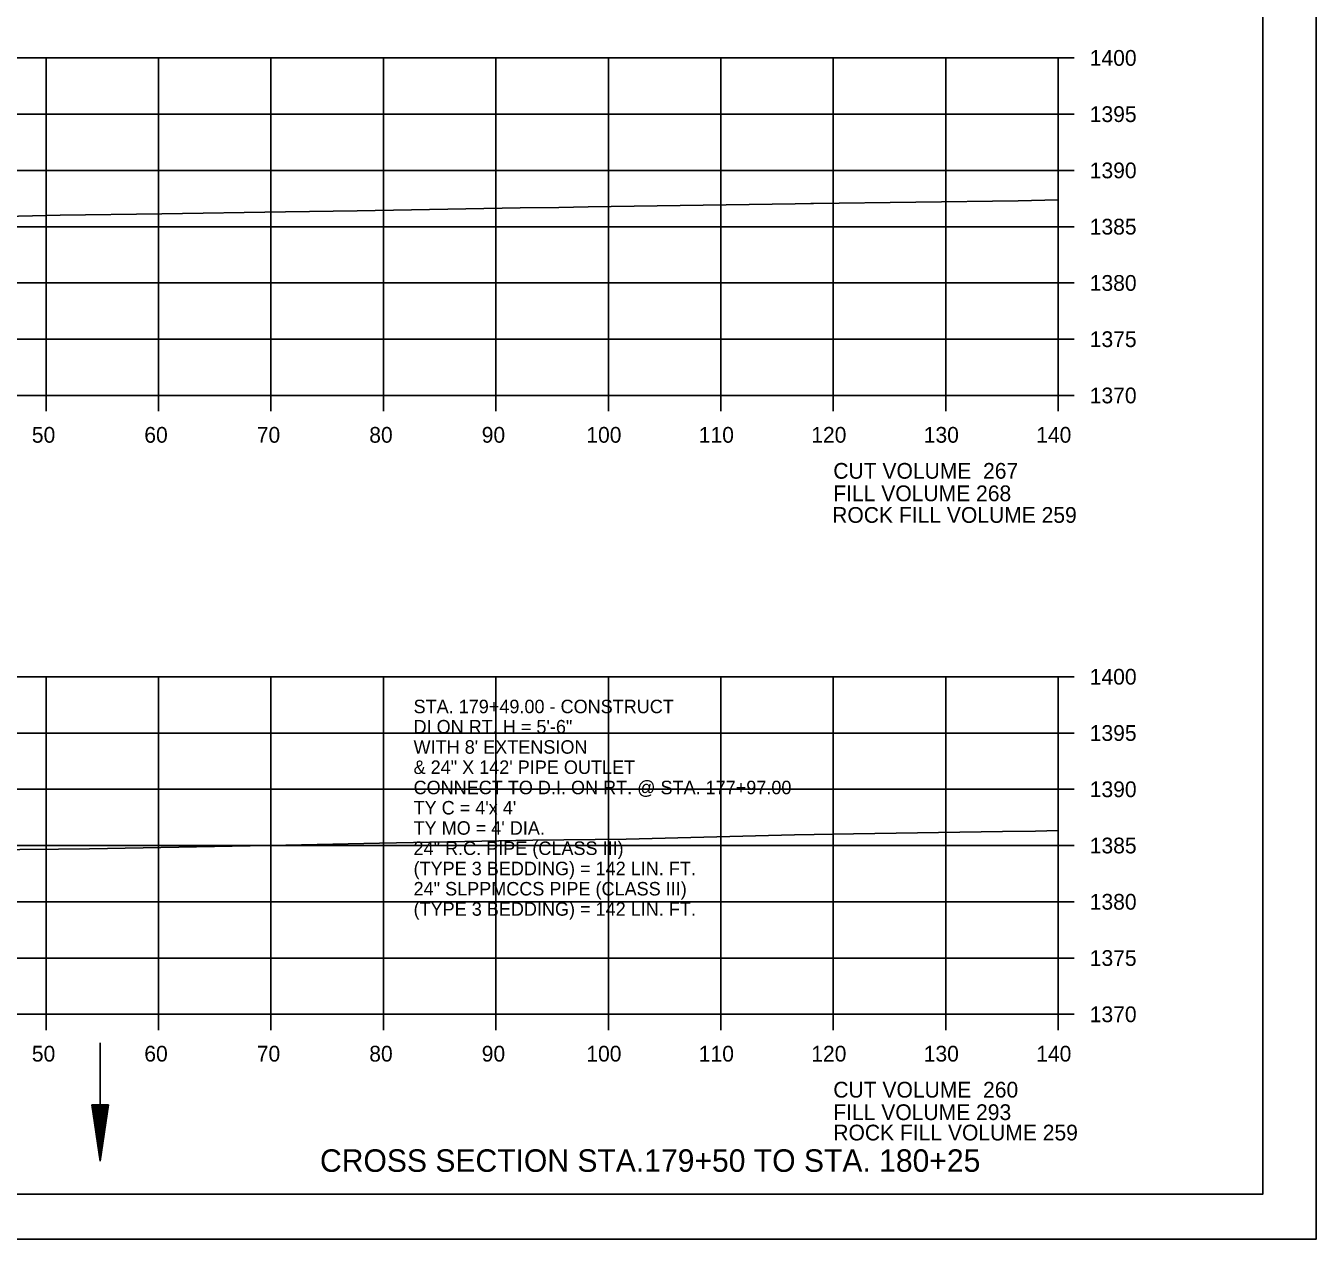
# Model space of a CAD drawing. Extents: x 1374311 to 1383814, y 384102 to 406278.
# Drawn here: x 1382688.3 to 1382803, y 397744.9 to 397852.8 of the extents above; entities that cross this region are included whole.
import ezdxf

# ---------------------------------------------------------------- set-up
doc = ezdxf.new("R2010")
doc.units = 0
for name, color, linetype in [('R_Axis', 7, 'Continuous'), ('R_Axis Annot', 7, 'Continuous'), ('R_Border', 7, 'Continuous'), ('R_Draft', 7, 'Continuous'), ('R_Exist Surface', 7, 'Continuous'), ('R_Fin Surface', 7, 'Continuous'), ('R_Grid', 7, 'Continuous'), ('R_No Plot', 7, 'Continuous'), ('R_Water', 7, 'Continuous'), ('R_Water Annot', 7, 'Continuous')]:
    doc.layers.add(name, color=color, linetype=linetype)

msp = doc.modelspace()

# ---------------------------------------------------------------- linework, layer by layer
at = {"layer": 'R_Axis'}
for p, q in [((1382780.07, 397819.9), (1382780.07, 397849.9)), ((1382781.47, 397849.9), (1382780.07, 397849.9)), ((1382781.47, 397844.9), (1382780.07, 397844.9)), ((1382781.47, 397839.9), (1382780.07, 397839.9)), ((1382781.47, 397834.9), (1382780.07, 397834.9)), ((1382781.47, 397829.9), (1382780.07, 397829.9)), ((1382781.47, 397824.9), (1382780.07, 397824.9)), ((1382500.07, 397819.9), (1382780.07, 397819.9)), ((1382690.07, 397818.5), (1382690.07, 397819.9)), ((1382700.07, 397818.5), (1382700.07, 397819.9)), ((1382710.07, 397818.5), (1382710.07, 397819.9)), ((1382720.07, 397818.5), (1382720.07, 397819.9)), ((1382730.07, 397818.5), (1382730.07, 397819.9)), ((1382740.07, 397818.5), (1382740.07, 397819.9)), ((1382750.07, 397818.5), (1382750.07, 397819.9)), ((1382760.07, 397818.5), (1382760.07, 397819.9)), ((1382770.07, 397818.5), (1382770.07, 397819.9)), ((1382780.07, 397818.5), (1382780.07, 397819.9)), ((1382781.47, 397819.9), (1382780.07, 397819.9)), ((1382780.07, 397764.9), (1382780.07, 397794.9)), ((1382781.47, 397794.9), (1382780.07, 397794.9)), ((1382781.47, 397789.9), (1382780.07, 397789.9)), ((1382781.47, 397784.9), (1382780.07, 397784.9)), ((1382781.47, 397779.9), (1382780.07, 397779.9)), ((1382781.47, 397774.9), (1382780.07, 397774.9)), ((1382781.47, 397769.9), (1382780.07, 397769.9)), ((1382500.07, 397764.9), (1382780.07, 397764.9)), ((1382690.07, 397763.5), (1382690.07, 397764.9)), ((1382700.07, 397763.5), (1382700.07, 397764.9)), ((1382710.07, 397763.5), (1382710.07, 397764.9)), ((1382720.07, 397763.5), (1382720.07, 397764.9)), ((1382730.07, 397763.5), (1382730.07, 397764.9)), ((1382740.07, 397763.5), (1382740.07, 397764.9)), ((1382750.07, 397763.5), (1382750.07, 397764.9)), ((1382760.07, 397763.5), (1382760.07, 397764.9)), ((1382770.07, 397763.5), (1382770.07, 397764.9)), ((1382780.07, 397763.5), (1382780.07, 397764.9)), ((1382781.47, 397764.9), (1382780.07, 397764.9))]:
    msp.add_line(p, q, dxfattribs=at)
at = {"layer": 'R_Border'}
for q in [(1382798.25, 397954.36), (1382482.07, 397748.9)]:
    msp.add_line((1382798.25, 397748.9), q, dxfattribs=at)
at = {"layer": 'R_Draft'}
for p, q in [((1382694.13, 397756.86), (1382694.88, 397751.86)), ((1382695.63, 397756.86), (1382694.13, 397756.86)), ((1382694.25, 397756.86), (1382694.88, 397752.69)), ((1382694.38, 397756.86), (1382694.88, 397753.55)), ((1382694.51, 397756.86), (1382694.88, 397754.38)), ((1382694.63, 397756.86), (1382694.88, 397755.23)), ((1382694.76, 397756.86), (1382694.88, 397756.07)), ((1382695.63, 397756.86), (1382694.88, 397751.86)), ((1382695.12, 397756.86), (1382694.88, 397755.23)), ((1382695.38, 397756.86), (1382694.88, 397753.55)), ((1382695.5, 397756.86), (1382694.88, 397752.69)), ((1382695.25, 397756.86), (1382694.88, 397754.38)), ((1382695, 397756.86), (1382694.88, 397756.07))]:
    msp.add_line(p, q, dxfattribs=at)
at = {"layer": 'R_Exist Surface'}
for points in [[(1382682.66, 397835.72), (1382691.34, 397835.91), (1382700.38, 397836.04), (1382711.35, 397836.22), (1382717.72, 397836.31), (1382732.22, 397836.56), (1382735.68, 397836.61), (1382738.28, 397836.65), (1382756.69, 397836.94), (1382758.08, 397836.96), (1382758.31, 397836.96), (1382776.51, 397837.21), (1382780.07, 397837.29)], [(1382680.84, 397779.48), (1382691.17, 397779.59), (1382693.95, 397779.61), (1382711.38, 397779.94), (1382719.73, 397780.12), (1382733.34, 397780.39), (1382741.64, 397780.48), (1382756.61, 397780.86), (1382761.85, 397780.93), (1382775.1, 397781.15), (1382778.06, 397781.19), (1382780.07, 397781.23)]]:
    msp.add_lwpolyline(points, dxfattribs=at)
at = {"layer": 'R_Grid'}
for p, q in [((1382500.07, 397849.9), (1382780.07, 397849.9)), ((1382690.07, 397819.9), (1382690.07, 397849.9)), ((1382700.07, 397819.9), (1382700.07, 397849.9)), ((1382710.07, 397819.9), (1382710.07, 397849.9)), ((1382720.07, 397819.9), (1382720.07, 397849.9)), ((1382730.07, 397819.9), (1382730.07, 397849.9)), ((1382740.07, 397819.9), (1382740.07, 397849.9)), ((1382750.07, 397819.9), (1382750.07, 397849.9)), ((1382760.07, 397819.9), (1382760.07, 397849.9)), ((1382770.07, 397819.9), (1382770.07, 397849.9)), ((1382780.07, 397819.9), (1382780.07, 397849.9)), ((1382500.07, 397844.9), (1382780.07, 397844.9)), ((1382500.07, 397839.9), (1382780.07, 397839.9)), ((1382500.07, 397834.9), (1382780.07, 397834.9)), ((1382500.07, 397829.9), (1382780.07, 397829.9)), ((1382500.07, 397824.9), (1382780.07, 397824.9)), ((1382500.07, 397819.9), (1382780.07, 397819.9)), ((1382500.07, 397794.9), (1382780.07, 397794.9)), ((1382690.07, 397764.9), (1382690.07, 397794.9)), ((1382700.07, 397764.9), (1382700.07, 397794.9)), ((1382710.07, 397764.9), (1382710.07, 397794.9)), ((1382720.07, 397764.9), (1382720.07, 397794.9)), ((1382730.07, 397764.9), (1382730.07, 397794.9)), ((1382740.07, 397764.9), (1382740.07, 397794.9)), ((1382750.07, 397764.9), (1382750.07, 397794.9)), ((1382760.07, 397764.9), (1382760.07, 397794.9)), ((1382770.07, 397764.9), (1382770.07, 397794.9)), ((1382780.07, 397764.9), (1382780.07, 397794.9)), ((1382500.07, 397789.9), (1382780.07, 397789.9)), ((1382500.07, 397784.9), (1382780.07, 397784.9)), ((1382500.07, 397779.9), (1382780.07, 397779.9)), ((1382500.07, 397774.9), (1382780.07, 397774.9)), ((1382500.07, 397769.9), (1382780.07, 397769.9)), ((1382500.07, 397764.9), (1382780.07, 397764.9))]:
    msp.add_line(p, q, dxfattribs=at)
at = {"layer": 'R_No Plot'}
msp.add_line((1382469.67, 397744.92), (1382803, 397744.92), dxfattribs=at)
for points in [[(1382469.66, 397958.25), (1382803, 397958.25), (1382803, 397744.91), (1382469.66, 397744.91)], [(1382715.99, 397954.36), (1382715.99, 397944.48), (1382751.72, 397944.48), (1382751.72, 397941.56), (1382774.92, 397941.56), (1382774.92, 397917.22), (1382798.25, 397917.22), (1382798.25, 397748.9), (1382482.07, 397748.9), (1382482.07, 397954.36)]]:
    msp.add_lwpolyline(points, close=True, dxfattribs=at)
at = {"layer": 'R_Water'}
msp.add_line((1382694.88, 397762.36), (1382694.88, 397751.86), dxfattribs=at)

# ---------------------------------------------------------------- texts
at = {"layer": 'R_Axis Annot'}
for s, p in [('1400', (1382782.87, 397849.2)), ('1395', (1382782.87, 397844.2)), ('1390', (1382782.87, 397839.2)), ('1385', (1382782.87, 397834.2)), ('1380', (1382782.87, 397829.2)), ('1375', (1382782.87, 397824.2)), ('1370', (1382782.87, 397819.2)), ('50', (1382688.81, 397815.7)), ('60', (1382698.81, 397815.7)), ('70', (1382708.81, 397815.7)), ('80', (1382718.81, 397815.7)), ('90', (1382728.81, 397815.7)), ('100', (1382738.11, 397815.7)), ('110', (1382748.11, 397815.7)), ('120', (1382758.11, 397815.7)), ('130', (1382768.11, 397815.7)), ('140', (1382778.11, 397815.7)), ('CUT VOLUME  267', (1382760.07, 397812.5)), ('FILL VOLUME 268', (1382760.07, 397810.5)), ('1400', (1382782.87, 397794.2)), ('1395', (1382782.87, 397789.2)), ('1390', (1382782.87, 397784.2)), ('1385', (1382782.87, 397779.2)), ('1380', (1382782.87, 397774.2)), ('1375', (1382782.87, 397769.2)), ('1370', (1382782.87, 397764.2)), ('50', (1382688.81, 397760.7)), ('60', (1382698.81, 397760.7)), ('70', (1382708.81, 397760.7)), ('80', (1382718.81, 397760.7)), ('90', (1382728.81, 397760.7)), ('100', (1382738.11, 397760.7)), ('110', (1382748.11, 397760.7)), ('120', (1382758.11, 397760.7)), ('130', (1382768.11, 397760.7)), ('140', (1382778.11, 397760.7)), ('CUT VOLUME  260', (1382760.07, 397757.5)), ('FILL VOLUME 293', (1382760.07, 397755.5))]:
    msp.add_text(s, height=1.4, dxfattribs=at).set_placement(p)
at = {"layer": 'R_Draft'}
msp.add_text('CROSS SECTION STA.179+50 TO STA. 180+25', height=2, dxfattribs=at).set_placement((1382714.43, 397750.9))
at = {"layer": 'R_Fin Surface'}
for p in [(1382759.97, 397808.58), (1382760.07, 397753.69)]:
    msp.add_text('ROCK FILL VOLUME 259', height=1.4, dxfattribs=at).set_placement(p)
at = {"layer": 'R_Water Annot'}
for s, p in [('STA. 179+49.00 - CONSTRUCT', (1382722.75, 397791.66)), ('DI ON RT. H = 5\'-6"', (1382722.75, 397789.86)), ("WITH 8' EXTENSION ", (1382722.75, 397788.06)), ('& 24" X 142\' PIPE OUTLET', (1382722.75, 397786.26)), ('CONNECT TO D.I. ON RT. @ STA. 177+97.00', (1382722.75, 397784.46)), ("TY C = 4'x 4'", (1382722.75, 397782.66)), ("TY MO = 4' DIA.", (1382722.75, 397780.86)), ('24" R.C. PIPE (CLASS III)', (1382722.75, 397779.06)), ('(TYPE 3 BEDDING) = 142 LIN. FT.', (1382722.75, 397777.26)), ('24" SLPPMCCS PIPE (CLASS III)', (1382722.75, 397775.46)), ('(TYPE 3 BEDDING) = 142 LIN. FT.', (1382722.75, 397773.66))]:
    msp.add_text(s, height=1.2, dxfattribs=at).set_placement(p)

doc.saveas('drawing.dxf')
